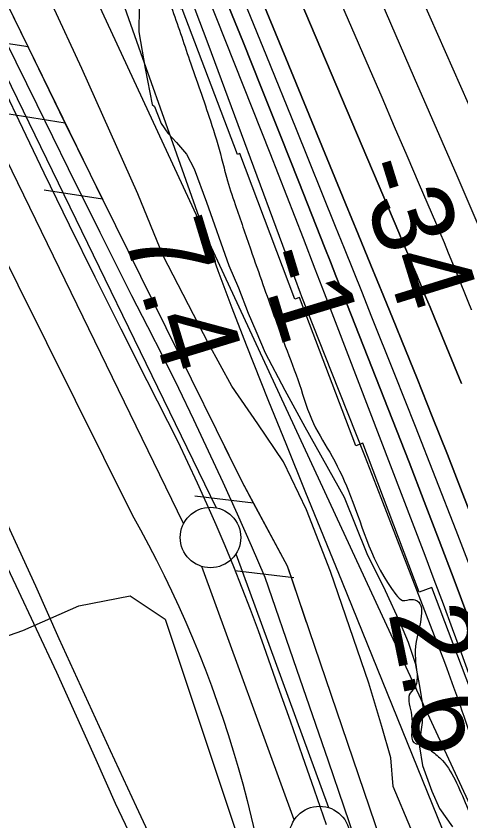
# Model space of a CAD drawing. Extents: x 3694830 to 3732949, y 415201 to 440970.
# Drawn here: x 3714909 to 3715277, y 430111 to 430776 of the extents above; entities that cross this region are included whole.
import ezdxf

# ---------------------------------------------------------------- set-up
doc = ezdxf.new("R2010")
doc.units = 0
for name, color, linetype in [('V-FLOD-BASE', 7, 'Continuous'), ('V-GRID-MAJR', 7, 'Continuous'), ('V-LEVE-TOET', 7, 'Continuous'), ('V-RAIL-TRAK', 7, 'Continuous'), ('V-RIVR-EDGE', 7, 'Continuous'), ('V-RIVR-RANG', 7, 'Continuous'), ('V-RRAP-FSHR', 7, 'Continuous'), ('V-RRAP-RVMT', 7, 'Continuous'), ('V-SITE-OTLN', 7, 'Continuous'), ('V-SITE-VEGE', 7, 'Continuous'), ('V-SURV-LINE', 7, 'Continuous'), ('V-TOPO-DPTH', 7, 'Continuous'), ('V-TOPO-MAJR', 7, 'Continuous'), ('V-TOPO-MINR', 7, 'Continuous'), ('V-TOPO-WATR', 7, 'Continuous')]:
    doc.layers.add(name, color=color, linetype=linetype)

msp = doc.modelspace()

# ---------------------------------------------------------------- linework, layer by layer
at = {"layer": 'V-FLOD-BASE'}
msp.add_lwpolyline([(3714891.12, 430732.83), (3714911.66, 430689.6), (3714932.4, 430646.45), (3714953.33, 430603.4), (3714974.46, 430560.44), (3714995.77, 430517.58), (3715017.28, 430474.82), (3715026.01, 430458.09), (3715034.54, 430441.27), (3715042.89, 430424.35), (3715051.04, 430407.34), (3715059, 430390.24), (3715066.76, 430373.05), (3715074.33, 430355.77), (3715081.7, 430338.41), (3715088.88, 430320.96), (3715095.85, 430303.43), (3715102.63, 430285.83), (3715109.21, 430268.15), (3715115.59, 430250.4), (3715125.67, 430221.94), (3715135.7, 430193.46), (3715145.67, 430164.95), (3715155.6, 430136.44), (3715165.47, 430107.9)], dxfattribs=at)
at = {"layer": 'V-GRID-MAJR'}
msp.add_spline([(3714934.61, 420805.69), (3714862.37, 426862.61), (3714790.09, 432923), (3714717.8, 438983.4), (3714717.76, 438986.86)], degree=3, dxfattribs=at)
at = {"layer": 'V-LEVE-TOET'}
for points in [[(3715193.3, 430084.15), (3715167.4, 430160.15), (3715141.32, 430236.09), (3715115.07, 430311.97), (3715103.73, 430338.24), (3715092.16, 430364.41), (3715080.37, 430390.48), (3715068.37, 430416.46), (3715056.14, 430442.32), (3715043.69, 430468.09), (3715031.02, 430493.74), (3715018.13, 430519.29), (3715005.03, 430544.73), (3714978.71, 430597.23), (3714952.6, 430649.85), (3714926.7, 430702.56), (3714901.01, 430755.38)], [(3714863.5, 430648.61), (3715005.21, 430363.88), (3715012.1, 430351.48), (3715018.8, 430338.98), (3715025.32, 430326.37), (3715031.66, 430313.68), (3715037.81, 430300.89), (3715043.77, 430288.01), (3715049.54, 430275.05), (3715055.12, 430262.01), (3715060.51, 430248.88), (3715065.71, 430235.68), (3715070.71, 430222.4), (3715075.52, 430209.05), (3715080.13, 430195.63), (3715084.55, 430182.15), (3715088.77, 430168.6), (3715092.79, 430155), (3715096.61, 430141.33), (3715100.23, 430127.61), (3715103.65, 430113.84), (3715106.87, 430100.02)]]:
    msp.add_lwpolyline(points, dxfattribs=at)
at = {"layer": 'V-RAIL-TRAK'}
for points in [[(3715122.08, 429850.93), (3714991.4, 430125.25), (3714975.46, 430161.41), (3714959.29, 430197.47), (3714942.9, 430233.43), (3714926.28, 430269.28), (3714909.45, 430305.03), (3714892.38, 430340.68), (3714861.47, 430408.73), (3714830.31, 430476.68), (3714798.89, 430544.5), (3714767.23, 430612.22), (3714743.92, 430661.79), (3714720.77, 430711.44), (3714697.76, 430761.17), (3714674.92, 430810.97), (3714652.23, 430860.83), (3714629.7, 430910.77), (3714565.75, 431047.93), (3714503.86, 431182.31), (3714458.48, 431280.67), (3714377.33, 431455.93), (3714292.75, 431638.11)], [(3714548.1, 431120.86), (3714572.04, 431070.04), (3714611.98, 430983.82), (3714651.64, 430897.47), (3714691, 430810.98), (3714724.78, 430738.54), (3714758.39, 430666.02), (3714791.83, 430593.42), (3714825.09, 430520.74), (3714845.54, 430477.79), (3714865.78, 430434.76), (3714885.83, 430391.62), (3714905.67, 430348.4), (3714925.31, 430305.08), (3714944.74, 430261.67), (3714965.81, 430215.32), (3714987.05, 430169.04), (3715008.45, 430122.84), (3715030.01, 430076.72)]]:
    msp.add_lwpolyline(points, dxfattribs=at)
at = {"layer": 'V-RIVR-EDGE'}
for points in [[(3713043.36, 434433.46), (3713056.06, 434414.57), (3713056.04, 434406.88), (3713052.79, 434399.61), (3713047.11, 434392.75), (3713042.65, 434386.29), (3713043.01, 434370.12), (3713038.12, 434351.93), (3713036.07, 434343.45), (3713036.06, 434336.17), (3713040.9, 434332.11), (3713051.79, 434323.59), (3713062.7, 434316.69), (3713076.84, 434311.4), (3713086.94, 434310.97), (3713095.85, 434315.4), (3713105.96, 434316.99), (3713116.07, 434314.94), (3713133.03, 434306.41), (3713147.55, 434292.63), (3713164.08, 434271.56), (3713182.21, 434242.4), (3713202.75, 434208.78), (3713246.25, 434141.96), (3713270.82, 434100.25), (3713298.6, 434054.48), (3713309.06, 434030.19), (3713330.81, 433996.58), (3713345.71, 433970.26), (3713361.42, 433947.98), (3713375.53, 433928.53), (3713396.87, 433893.7), (3713411.78, 433870.62), (3713447.99, 433798.55), (3713459.25, 433773.05), (3713466.86, 433742.7), (3713472.45, 433712.36), (3713472.36, 433677.18), (3713468.61, 433633.52), (3713467.34, 433610.07), (3713470.51, 433584.58), (3713479.34, 433556.26), (3713491.82, 433535.6), (3713493.84, 433532.77), (3713502.73, 433532.34), (3713517.29, 433531.5), (3713528.19, 433525), (3713535.44, 433512.04), (3713539.44, 433497.88), (3713551.1, 433470.76), (3713571.62, 433428.25), (3713584.91, 433405.57), (3713600.61, 433378.84), (3713617.94, 433355.35), (3713630.85, 433341.16), (3713638.1, 433329.42), (3713667.92, 433288.1), (3713682.82, 433262.18), (3713698.93, 433235.86), (3713713.83, 433213.98), (3713743.66, 433173.47), (3713771.07, 433139.03), (3713793.64, 433108.65), (3713810.98, 433087.98), (3713825.88, 433064.9), (3713836.35, 433046.68), (3713854.88, 433019.54), (3713877.84, 432982.28), (3713890.75, 432968.09), (3713918.55, 432930.82), (3713947.59, 432900.42), (3713972.61, 432880.14), (3713994.41, 432862.7), (3714015.79, 432843.64), (3714024.68, 432838.77), (3714027.51, 432840.38), (3714031.55, 432836.73), (3714054.94, 432811.2), (3714069.05, 432794.58), (3714081.14, 432778.78), (3714084.75, 432767.86), (3714089.95, 432743.99), (3714090.72, 432729.43), (3714087.84, 432706.79), (3714085.79, 432697.9), (3714089.01, 432689.8), (3714097.06, 432677.25), (3714103.12, 432673.19), (3714116.03, 432662.24), (3714130.96, 432647.24), (3714139.42, 432637.11), (3714147.89, 432628.6), (3714162.42, 432618.05), (3714191.89, 432596.14), (3714208.84, 432583.96), (3714219.33, 432572.21), (3714227.38, 432556.83), (3714239.04, 432529.7), (3714247.87, 432505.42), (3714257.9, 432473.05), (3714259.47, 432454.44), (3714259.46, 432450.8), (3714261.87, 432441.5), (3714263.07, 432437.85), (3714269.13, 432435.01), (3714278.83, 432431.75), (3714288.11, 432423.23), (3714293.74, 432412.3), (3714294.52, 432400.57), (3714296.12, 432393.29), (3714303.37, 432380.33), (3714315.44, 432357.66), (3714335.97, 432318.79), (3714351.64, 432280.74), (3714367.34, 432251.18), (3714384.65, 432218.38), (3714402.77, 432189.63), (3714414.46, 432173.02), (3714421.71, 432161.68), (3714427.34, 432147.51), (3714436.17, 432122.02), (3714449.05, 432097.72), (3714461.53, 432075.05), (3714474.82, 432054.39), (3714484.1, 432043.45), (3714493.76, 432025.23), (3714503, 432004.18), (3714527.15, 431956.4), (3714539.22, 431931.71), (3714554.93, 431907), (3714564.18, 431888.78), (3714574.25, 431871.77), (3714580.29, 431861.25), (3714591.98, 431845.04), (3714599.23, 431833.7), (3714622.59, 431797.66), (3714644.34, 431762.83), (3714687.85, 431695.59), (3714698.72, 431677.77), (3714708.79, 431660.36), (3714715.62, 431642.55), (3714730.5, 431612.19), (3714746.21, 431585.06), (3714751.43, 431570.08), (3714752.99, 431546.22), (3714750.08, 431514.28), (3714744.74, 431483.16), (3714743.88, 431460.52), (3714745.46, 431446.36), (3714749.46, 431426.94), (3714757.89, 431405.89), (3714773.97, 431365.41), (3714788.45, 431333.03), (3714805.34, 431298.21), (3714821.06, 431275.93), (3714824.67, 431265.01), (3714825.46, 431258.13), (3714829.49, 431250.44), (3714839.17, 431239.9), (3714868.97, 431190.09), (3714891.53, 431156.06), (3714906.01, 431126.91), (3714921.7, 431094.12), (3714930.14, 431072.67), (3714946.99, 431017.63), (3714956.22, 430988.9), (3714967.48, 430965.01), (3714982.77, 430932.63), (3714994.82, 430902.27), (3715004.87, 430876.36), (3715018.91, 430830.23), (3715037.39, 430783.68), (3715052.65, 430739.57), (3715069.91, 430689.39), (3715079.14, 430658.23), (3715083.14, 430642.85), (3715090.37, 430620.19), (3715103.21, 430582.95), (3715113.25, 430554.22), (3715131.73, 430503.22), (3715143.38, 430471.65), (3715155.02, 430439.27), (3715170.32, 430412.14), (3715185.61, 430379.35), (3715223.01, 430297.98), (3715228.66, 430293.11), (3715236.35, 430293.9), (3715238.77, 430293.49), (3715239.9, 430259.12), (3715240.57, 430232.44)], [(3715240.57, 430232.44), (3715238.19, 430220.3), (3715234.13, 430215.06), (3715233.72, 430212.23), (3715236.5, 430192.81), (3715239.69, 430174.61), (3715242.11, 430174.2), (3715252.61, 430168.51), (3715261.49, 430160.8), (3715273.17, 430142.17), (3715291.26, 430099.27), (3715309.37, 430062.83), (3715322.66, 430040.15), (3715345.57, 429985.1), (3715359.22, 429945.03), (3715363.22, 429927.23), (3715363.2, 429919.14), (3715363.6, 429916.31), (3715375.72, 429912.24), (3715379.75, 429908.59), (3715383.37, 429900.49), (3715383.33, 429885.53), (3715384.93, 429876.23), (3715385.31, 429864.9), (3715388.11, 429855.19), (3715392.54, 429845.07), (3715393.33, 429837.39), (3715398.52, 429811.09), (3715402.09, 429784.39), (3715406.51, 429772.25), (3715414.58, 429765.36), (3715414.97, 429758.89), (3715422.57, 429727.33), (3715428.19, 429708.71), (3715444.24, 429660.96), (3715451.45, 429631.01), (3715456.66, 429611.59), (3715477.2, 429578.79), (3715492.09, 429550.04), (3715498.92, 429533.85), (3715506.15, 429512.8), (3715510.15, 429495)]]:
    msp.add_spline(points, degree=3, dxfattribs=at)
at = {"layer": 'V-RRAP-FSHR'}
for p, q in [((3714919.27, 430750.53), (3714870.98, 430758.16)), ((3714950, 430687.55), (3714901.72, 430695.18)), ((3714980.82, 430624.61), (3714932.5, 430632.04)), ((3715105.49, 430373.57), (3715056.94, 430379.29)), ((3715138.69, 430311.85), (3715090.14, 430317.57))]:
    msp.add_line(p, q, dxfattribs=at)
for points in [[(3715590.88, 429044.3), (3715510.59, 429237.53), (3715386.89, 429544), (3715293.98, 429778.27), (3715284.97, 429813.74), (3715219.35, 430068.64), (3715133.55, 430321.41), (3715095.71, 430391.74), (3714970.77, 430644.98), (3714789.05, 431017.39), (3714473.52, 431710.67), (3714534.18, 431739.73), (3714507.16, 431804.11), (3714437.43, 431808.65), (3714343.39, 431985.9), (3714094.81, 432435.24), (3713885.74, 432801.47), (3713772.55, 432990.13), (3713628.25, 433189.55), (3713470.98, 433415.91), (3713309.94, 433651.66), (3713049.09, 434012.47), (3712897.92, 434224.12), (3712648.57, 434533.45)], [(3714934.28, 430879.36), (3715310.78, 430066.42), (3715565.7, 429152.28), (3715743.65, 427937.51), (3715907.84, 426518.24), (3715968.15, 425803.52), (3716063.27, 425015.11), (3716110.19, 424867.16), (3716274.4, 424282.95), (3716360.42, 423797.38)], [(3714919.27, 430750.53), (3714888.54, 430813.51)], [(3714950, 430687.55), (3714919.27, 430750.53)], [(3714980.82, 430624.61), (3714970.77, 430644.98), (3714950, 430687.55)], [(3714990.86, 430604.26), (3714980.82, 430624.61)], [(3715105.49, 430373.57), (3715095.71, 430391.74), (3715081.72, 430420.09)], [(3715137.04, 430311.14), (3715133.55, 430321.41), (3715105.48, 430373.57)], [(3715149.35, 430274.85), (3715137.04, 430311.14)]]:
    msp.add_lwpolyline(points, dxfattribs=at)
at = {"layer": 'V-RRAP-RVMT'}
msp.add_lwpolyline([(3715404.17, 430222.21), (3715298.65, 430182.21), (3715252.63, 430303.82), (3715242.35, 430299.94), (3715195.73, 430422.93), (3715190.01, 430420.77), (3715143.56, 430543.46), (3715139.7, 430542.05), (3715094.18, 430662.31), (3715092.21, 430661.56), (3715046.57, 430782.1), (3715045.51, 430781.7), (3714999.64, 430902.93), (3714996.26, 430901.63), (3714986.84, 430926.74)], dxfattribs=at)
at = {"layer": 'V-SITE-OTLN'}
msp.add_lwpolyline([(3714300.04, 431420.08), (3714404.42, 431126.33), (3714422.06, 431072.32), (3714488.83, 430867.94), (3714541.41, 430613.1), (3714624.39, 430341.56), (3714647.08, 430286.13), (3714690.52, 430231.33), (3714710.55, 430213.28), (3714734.77, 430211.83), (3714769.39, 430217.96), (3714833.12, 430239.24), (3714892.7, 430260.53), (3714914.87, 430268.08), (3714961.3, 430288.71), (3715003.54, 430296.9), (3715032.56, 430277.44), (3715103.94, 430063.38)], dxfattribs=at)
at = {"layer": 'V-SITE-VEGE'}
for points in [[(3715235.43, 430104.52), (3715220.79, 430139.34), (3715219.01, 430162.84), (3715211.48, 430188.89), (3715200.75, 430224.62), (3715169, 430317.07), (3715149.33, 430368.03), (3715130.32, 430407.47), (3715108.99, 430439.09), (3715087.65, 430470.01), (3715068.18, 430505.31), (3715030.83, 430577.74), (3715010.01, 430629.16), (3714963.55, 430732.71), (3714914.55, 430838.8), (3714849.21, 430949.54), (3714801.14, 431055.17), (3714781.02, 431108.9), (3714768.66, 431138.87)], [(3714877.58, 431129.35), (3714891.34, 431106.74), (3714907.84, 431075.37), (3714916.52, 431048.63), (3714925.43, 431023.04), (3714933.41, 430994.45), (3714949.87, 430948.8), (3714959.94, 430924.59), (3714987.84, 430855.87), (3715003.87, 430819.2), (3715010.49, 430799.38), (3715010.91, 430783.48), (3715010.85, 430762.98), (3715016.06, 430732.79), (3715021.73, 430703.07), (3715023.57, 430701.22), (3715029.29, 430687.38), (3715034.57, 430679.3), (3715041.92, 430671.45)], [(3715041.92, 430671.45), (3715050.18, 430661.98), (3715056.37, 430649.76), (3715066.66, 430622.32), (3715085.17, 430569.98), (3715093.18, 430551.53), (3715101.18, 430530.55), (3715107.36, 430515.79), (3715115.14, 430497.8), (3715131.41, 430466.9), (3715147.91, 430436.45), (3715180.22, 430378.31), (3715198.98, 430331.96), (3715214.1, 430301.28), (3715226.69, 430274.3), (3715233.32, 430258.62), (3715239.03, 430241.1), (3715242.67, 430222.2), (3715245.38, 430205.15), (3715244.89, 430192.25), (3715243.95, 430186.26), (3715242.54, 430175.9), (3715242.53, 430171.99), (3715245.02, 430156.55), (3715252.79, 430135.34), (3715258.97, 430121.04)], [(3715258.97, 430121.04), (3715269.75, 430106.04)]]:
    msp.add_lwpolyline(points, dxfattribs=at)
at = {"layer": 'V-SURV-LINE'}
for points in [[(3714581.3, 431384.79), (3715074.73, 430369.63)], [(3715047.75, 430356.51), (3714554.32, 431371.67)], [(3715090.9, 430331.47), (3715167.29, 430121.87)], [(3715139.1, 430111.6), (3715062.72, 430321.2)]]:
    msp.add_lwpolyline(points, dxfattribs=at)
for centre in [(3715069.97, 430345.1), (3715160.03, 430097.97)]:
    msp.add_circle(centre, 25, dxfattribs=at)
at = {"layer": 'V-TOPO-DPTH'}
for points in [[(3715002.7, 431189.86), (3715201, 430732.86), (3715211.38, 430708.88), (3715221.75, 430684.89), (3715232.07, 430660.88), (3715242.37, 430636.86), (3715255.74, 430605.64), (3715259.32, 430597.22), (3715262.85, 430588.78), (3715266.34, 430580.32), (3715269.79, 430571.84), (3715332.33, 430416.83), (3715344.46, 430386.31), (3715356.39, 430355.72), (3715368, 430325.01), (3715379.41, 430294.22), (3715388.99, 430267.94), (3715395.41, 430250.22), (3715401.79, 430232.47), (3715408.1, 430214.7), (3715414.35, 430196.91), (3715471.05, 430034.72)], [(3715002.7, 431189.86), (3715201, 430732.86), (3715211.38, 430708.88), (3715221.75, 430684.89), (3715232.07, 430660.88), (3715242.37, 430636.86), (3715255.74, 430605.64), (3715259.32, 430597.22), (3715262.85, 430588.78), (3715266.34, 430580.32), (3715269.79, 430571.84), (3715332.33, 430416.83), (3715344.46, 430386.31), (3715356.39, 430355.72), (3715368, 430325.01), (3715379.41, 430294.22), (3715388.99, 430267.94), (3715395.41, 430250.22), (3715401.79, 430232.47), (3715408.1, 430214.7), (3715414.35, 430196.91), (3715471.05, 430034.72)], [(3715372.71, 430025.84), (3715320.9, 430173.9), (3715314.06, 430193.27), (3715307.16, 430212.62), (3715300.15, 430231.92), (3715293.07, 430251.21), (3715283.27, 430277.68), (3715271.15, 430310.15), (3715258.91, 430342.58), (3715246.49, 430374.93), (3715233.94, 430407.24), (3715182.67, 430538.24), (3715178.13, 430549.8), (3715173.59, 430561.37), (3715169.04, 430572.93), (3715164.48, 430584.48), (3715142.93, 430638.98), (3715127.54, 430677.77), (3715112.08, 430716.52), (3715096.52, 430755.24), (3715080.89, 430793.93), (3714940.84, 431139.32)], [(3715372.71, 430025.84), (3715320.9, 430173.9), (3715314.06, 430193.27), (3715307.16, 430212.62), (3715300.15, 430231.92), (3715293.07, 430251.21), (3715283.27, 430277.68), (3715271.15, 430310.15), (3715258.91, 430342.58), (3715246.49, 430374.93), (3715233.94, 430407.24), (3715182.67, 430538.24), (3715178.13, 430549.8), (3715173.59, 430561.37), (3715169.04, 430572.93), (3715164.48, 430584.48), (3715142.93, 430638.98), (3715127.54, 430677.77), (3715112.08, 430716.52), (3715096.52, 430755.24), (3715080.89, 430793.93), (3714940.84, 431139.32)], [(3714970.84, 431127.13), (3715013.12, 431027.1), (3715043.14, 430955.74), (3715073.02, 430884.33), (3715102.69, 430812.83), (3715132.21, 430741.26), (3715181.55, 430621.14), (3715191.99, 430595.68), (3715202.42, 430570.22), (3715212.82, 430544.75), (3715223.2, 430519.27), (3715227.91, 430507.68), (3715240.56, 430476.38), (3715253.13, 430445.04), (3715265.57, 430413.65), (3715277.92, 430382.22), (3715314.69, 430288.04), (3715327.91, 430253.89), (3715341, 430219.68), (3715353.9, 430185.4), (3715366.66, 430151.07), (3715379.26, 430116.68), (3715391.77, 430082.26)], [(3715391.77, 430082.26), (3715379.26, 430116.68), (3715366.66, 430151.07), (3715353.9, 430185.4), (3715341, 430219.68), (3715327.91, 430253.89), (3715314.69, 430288.04), (3715277.92, 430382.22), (3715265.57, 430413.65), (3715253.13, 430445.04), (3715240.56, 430476.38), (3715227.91, 430507.68), (3715223.2, 430519.27), (3715212.82, 430544.75), (3715202.42, 430570.22), (3715191.99, 430595.68), (3715181.55, 430621.14), (3715132.21, 430741.26), (3715102.69, 430812.83), (3715073.02, 430884.33), (3715043.14, 430955.74), (3715013.12, 431027.1), (3714970.84, 431127.13)], [(3715066.38, 430972.34), (3715225.46, 430597.22), (3715229.19, 430588.41), (3715232.91, 430579.59), (3715236.62, 430570.76), (3715240.31, 430561.93), (3715243.99, 430553.09), (3715247.66, 430544.25), (3715251.31, 430535.4), (3715254.94, 430526.54), (3715277.16, 430472.29)], [(3715277.16, 430472.29), (3715254.94, 430526.54), (3715251.31, 430535.4), (3715247.66, 430544.25), (3715243.99, 430553.09), (3715240.31, 430561.93), (3715236.62, 430570.76), (3715232.91, 430579.59), (3715229.19, 430588.41), (3715225.46, 430597.22), (3715066.38, 430972.34)], [(3715042.46, 430820.63), (3715067.62, 430753.49), (3715092.59, 430686.28), (3715139.51, 430559.2), (3715140.9, 430555.48), (3715142.3, 430551.76), (3715143.74, 430548.05), (3715145.18, 430544.35), (3715169.73, 430482.3), (3715183.42, 430447.56), (3715197.06, 430412.8), (3715210.62, 430378), (3715224.12, 430343.19), (3715259.41, 430251.85), (3715262.31, 430244.27), (3715265.17, 430236.68), (3715267.96, 430229.06), (3715270.72, 430221.43), (3715273.07, 430214.86), (3715274.61, 430210.5), (3715276.14, 430206.14), (3715277.64, 430201.76), (3715279.13, 430197.38), (3715451.56, 429685.77)]]:
    msp.add_lwpolyline(points, dxfattribs=at)
at = {"layer": 'V-TOPO-MAJR'}
msp.add_lwpolyline([(3715058.84, 431138.07), (3715127.8, 430979.02), (3715155.35, 430915.52), (3715182.92, 430852.04), (3715210.53, 430788.56), (3715238.16, 430725.1), (3715273.4, 430644.23), (3715283.32, 430621.16), (3715293.1, 430598.04), (3715302.68, 430574.83), (3715312.11, 430551.56), (3715322.13, 430526.51), (3715336.26, 430490.6), (3715350.13, 430454.58), (3715363.6, 430418.42), (3715376.8, 430382.15), (3715406.54, 430299), (3715417.42, 430268.52), (3715428.26, 430238.03), (3715439.05, 430207.52), (3715449.82, 430177), (3715467.23, 430127.5), (3715486.74, 430072.26)], dxfattribs=at)
at = {"layer": 'V-TOPO-MINR'}
for points in [[(3715002.7, 431189.86), (3715201, 430732.86), (3715211.38, 430708.88), (3715221.75, 430684.89), (3715232.07, 430660.88), (3715242.37, 430636.86), (3715255.74, 430605.64), (3715259.32, 430597.22), (3715262.85, 430588.78), (3715266.34, 430580.32), (3715269.79, 430571.84), (3715332.33, 430416.83), (3715344.46, 430386.31), (3715356.39, 430355.72), (3715368, 430325.01), (3715379.41, 430294.22), (3715388.99, 430267.94), (3715395.41, 430250.22), (3715401.79, 430232.47), (3715408.1, 430214.7), (3715414.35, 430196.91), (3715471.05, 430034.72)], [(3714927.8, 431144.76), (3715118.85, 430662.98), (3715125.8, 430645.38), (3715132.72, 430627.78), (3715139.59, 430610.15), (3715146.44, 430592.51), (3715156.23, 430567.2), (3715158.15, 430562.21), (3715160.08, 430557.22), (3715161.99, 430552.22), (3715163.91, 430547.23), (3715246.85, 430330.34), (3715254.48, 430310.25), (3715262.03, 430290.12), (3715269.49, 430269.96), (3715276.87, 430249.78), (3715283.02, 430232.81), (3715287.24, 430221.08), (3715291.42, 430209.33), (3715295.54, 430197.56), (3715299.62, 430185.78), (3715404.4, 429880.23)], [(3714874.31, 431137.98), (3714885.21, 431108.72), (3714895.75, 431079.31), (3714938.17, 430957.37), (3714962.76, 430886.86), (3714987.43, 430816.38), (3715012.2, 430745.94), (3715037.05, 430675.52), (3715064.89, 430596.86), (3715076.08, 430565.87), (3715087.55, 430534.99), (3715099.42, 430504.26), (3715111.57, 430473.64), (3715117.41, 430459.2), (3715132.68, 430421.44), (3715147.97, 430383.68), (3715163.26, 430345.93), (3715178.56, 430308.18), (3715364.05, 429850.74)], [(3714940.84, 431139.32), (3715080.89, 430793.93), (3715096.52, 430755.24), (3715112.08, 430716.52), (3715127.54, 430677.77), (3715142.93, 430638.98), (3715164.48, 430584.48), (3715169.04, 430572.93), (3715173.59, 430561.37), (3715178.13, 430549.8), (3715182.67, 430538.24), (3715233.94, 430407.24), (3715246.49, 430374.93), (3715258.91, 430342.58), (3715271.15, 430310.15), (3715283.27, 430277.68), (3715293.07, 430251.21), (3715300.15, 430231.92), (3715307.16, 430212.62), (3715314.06, 430193.27), (3715320.9, 430173.9), (3715372.71, 430025.84)], [(3714955.22, 431133.43), (3715043.72, 430919.73), (3715068.01, 430860.85), (3715092.2, 430801.92), (3715116.22, 430742.92), (3715140.13, 430683.88), (3715172.94, 430602.52), (3715180.35, 430584.12), (3715187.75, 430565.72), (3715195.13, 430547.3), (3715202.5, 430528.89), (3715222.02, 430480.02), (3715239.02, 430437.12), (3715255.88, 430394.16), (3715272.5, 430351.12), (3715288.97, 430308.01), (3715303.27, 430270.28), (3715313.46, 430243.18), (3715323.55, 430216.04), (3715333.5, 430188.85), (3715343.34, 430161.63), (3715369.2, 430089.56)], [(3714970.84, 431127.13), (3715013.12, 431027.1), (3715043.14, 430955.74), (3715073.02, 430884.33), (3715102.69, 430812.83), (3715132.21, 430741.26), (3715181.55, 430621.14), (3715191.99, 430595.68), (3715202.42, 430570.22), (3715212.82, 430544.75), (3715223.2, 430519.27), (3715227.91, 430507.68), (3715240.56, 430476.38), (3715253.13, 430445.04), (3715265.57, 430413.65), (3715277.92, 430382.22), (3715314.69, 430288.04), (3715327.91, 430253.89), (3715341, 430219.68), (3715353.9, 430185.4), (3715366.66, 430151.07), (3715379.26, 430116.68), (3715391.77, 430082.26)], [(3715066.38, 430972.34), (3715225.46, 430597.22), (3715229.19, 430588.41), (3715232.91, 430579.59), (3715236.62, 430570.76), (3715240.31, 430561.93), (3715243.99, 430553.09), (3715247.66, 430544.25), (3715251.31, 430535.4), (3715254.94, 430526.54), (3715277.16, 430472.29)], [(3715187.67, 430918.92), (3715314.35, 430632.04), (3715319.61, 430619.93), (3715324.77, 430607.78), (3715329.78, 430595.57), (3715334.7, 430583.32), (3715339.47, 430571.01), (3715344.15, 430558.67), (3715348.68, 430546.28), (3715353.12, 430533.84), (3715452.18, 430251.33), (3715453.53, 430247.48), (3715454.88, 430243.62), (3715456.24, 430239.77), (3715457.59, 430235.92), (3715463.86, 430218.11), (3715468.39, 430205.37), (3715472.95, 430192.64), (3715477.56, 430179.93), (3715482.22, 430167.23), (3715493.06, 430137.89), (3715503.31, 430110.59)]]:
    msp.add_lwpolyline(points, dxfattribs=at)
at = {"layer": 'V-TOPO-WATR'}
msp.add_lwpolyline([(3715042.46, 430820.63), (3715067.62, 430753.49), (3715092.59, 430686.28), (3715139.51, 430559.2), (3715140.9, 430555.48), (3715142.3, 430551.76), (3715143.74, 430548.05), (3715145.18, 430544.35), (3715169.73, 430482.3), (3715183.42, 430447.56), (3715197.06, 430412.8), (3715210.62, 430378), (3715224.12, 430343.19), (3715259.41, 430251.85), (3715262.31, 430244.27), (3715265.17, 430236.68), (3715267.96, 430229.06), (3715270.72, 430221.43), (3715273.07, 430214.86), (3715274.61, 430210.5), (3715276.14, 430206.14), (3715277.64, 430201.76), (3715279.13, 430197.38), (3715451.56, 429685.77)], dxfattribs=at)

# ---------------------------------------------------------------- texts
at = {"layer": 'V-RIVR-RANG'}
for s, rotation, p in [('-34', 287.21594, (3715189.25, 430651.64)), ('7.4', 286.92833, (3714997.33, 430596.73)), ('-1', 286.92833, (3715107.52, 430578.14)), ('2.6', 281.69833, (3715216.62, 430282.96))]:
    msp.add_text(s, height=67, rotation=rotation, dxfattribs=at).set_placement(p)

doc.saveas('drawing.dxf')
